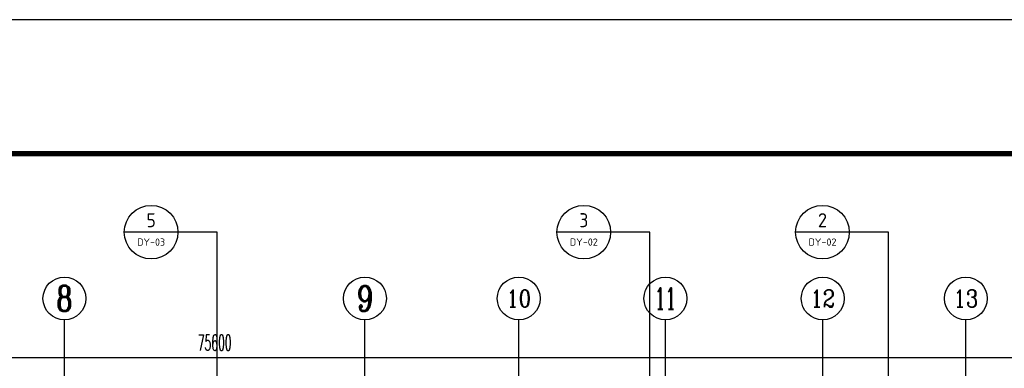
# Model space of a CAD drawing. Extents: x 1779708 to 7299578, y -1121471 to 88434.
# Tile 425 of 656: x 4607716 to 4635242, y -916198 to -906442. Entities that reach past the tile are written whole.
import ezdxf
from ezdxf.enums import TextEntityAlignment as Align

# ---------------------------------------------------------------- set-up
doc = ezdxf.new("R2010")
doc.units = 0
doc.header["$LTSCALE"] = 1000
doc.header["$MEASUREMENT"] = 0
doc.layers.get('0').update_dxf_attribs({"linetype": 'CONTINUOUS'})
doc.layers.get('Defpoints').update_dxf_attribs({"linetype": 'CONTINUOUS'})
for name, color, linetype in [('AXIS', 3, 'CONTINUOUS'), ('AXIS_TEXT', 7, 'CONTINUOUS'), ('DIM_IDEN', 3, 'CONTINUOUS'), ('PUB_TEXT', 7, 'CONTINUOUS'), ('PUB_TITLE', 4, 'CONTINUOUS'), ('修改', 6, 'CONTINUOUS')]:
    doc.layers.add(name, color=color, linetype=linetype)
doc.styles.add('_TCH_AXIS', font='COMPLEX', dxfattribs={"bigfont": 'GBCBIG'})
doc.styles.add('_TCH_DIM_T3', font='SIMPLEX.shx', dxfattribs={"width": 0.494118, "bigfont": 'GBCBIG.shx'})
doc.styles.add('COMPLEX', font='COMPLEX')
doc.styles.get("Standard").update_dxf_attribs({"font": 'GBENOR', "bigfont": 'GBCBIG'})
doc.dimstyles.new('_TCH_ARCH&&150', dxfattribs={"dimtxt": 446.25, "dimasz": 150, "dimexe": 375, "dimexo": 450, "dimgap": 189.375, "dimtad": 1, "dimdec": 0, "dimzin": 0, "dimdsep": 46, "dimtxsty": '_TCH_DIM_T3', "dimblk": 'ARCHTICK', "dimcen": 0.09, "dimdle": 225, "dimclrt": 7, "dimazin": 2, "dimtfac": 1, "dimtdec": 0, "dimtix": 1, "dimtmove": 2, "dimatfit": 3, "dimfxl": 250, "dimtolj": 1, "dimtzin": 0, "dimarcsym": 0})

# ---------------------------------------------------------------- blocks, each defined once
blk = doc.blocks.new('A$C36B43F05')
at = {"layer": 'PUB_TITLE'}
blk.add_lwpolyline([(0, 0), (126150, 0), (126150, 178350), (0, 178350)], close=True, dxfattribs=at)
at = {"layer": 'PUB_TITLE', "const_width": 150}
blk.add_lwpolyline([(1500, 1500), (124650, 1500), (124650, 174600), (1500, 174600)], close=True, dxfattribs=at)
blk = doc.blocks.new('_AXISO')
blk.add_circle((0, 0), 0.5)
at = {"layer": 'AXIS_TEXT', "style": 'COMPLEX', "width": 1.041667}
blk.add_attdef('A', text='', height=0.56, dxfattribs=at).set_placement((-0.25, -0.28), (0.25, -0.28), align=Align.FIT)
blk = doc.blocks.new('_ArchTick')
at = {"color": 0, "linetype": 'ByBlock', "const_width": 0.4}
blk.add_lwpolyline([(-0.5, -0.5), (0.5, 0.5)], dxfattribs=at)
blk = doc.blocks.new('*D6806')
at = {"layer": 'AXIS', "color": 0, "lineweight": -2, "transparency": 16777216}
for p, q in [((9200, 149650), (9200, 154525)), ((84800, 149650), (84800, 154525)), ((8975, 154150), (85025, 154150))]:
    blk.add_line(p, q, dxfattribs=at)
at = {"layer": 'Defpoints', "color": 0, "transparency": 16777216}
for p in [(84800, 154150), (9200, 149200), (84800, 149200)]:
    blk.add_point(p, dxfattribs=at)
at = {"layer": 'AXIS', "color": 0, "lineweight": -2, "transparency": 16777216, "xscale": 150, "yscale": 150, "zscale": 150, "rotation": 180}
blk.add_blockref('_ArchTick', (9200, 154150), dxfattribs=at)
at = {"layer": 'AXIS', "color": 0, "lineweight": -2, "transparency": 16777216, "xscale": 150, "yscale": 150, "zscale": 150}
blk.add_blockref('_ArchTick', (84800, 154150), dxfattribs=at)
at = {"layer": 'AXIS', "color": 7, "transparency": 16777216, "insert": (47000, 154563), "char_height": 446.2, "attachment_point": 5, "style": '_TCH_DIM_T3'}
blk.add_mtext('\\A1;75600', dxfattribs=at)
blk = doc.blocks.new('A$C159220C3')
at = {"layer": 'AXIS'}
for p, q in [((42800, 149200), (42800, 155200)), ((51200, 149200), (51200, 155200)), ((55500, 149200), (55500, 155200)), ((59600, 149200), (59600, 155200)), ((64000, 149200), (64000, 155200)), ((68000, 149200), (68000, 155200))]:
    blk.add_line(p, q, dxfattribs=at)
ref = blk.add_blockref('_AXISO', (42800, 155800), dxfattribs=dict(at, xscale=1200, yscale=1200, zscale=1200))
ref.add_attrib('A', '8', dxfattribs={"layer": 'AXIS_TEXT', "height": 698.9, "style": '_TCH_AXIS'}).set_placement((42567, 155450.5), (43033, 155450.5), align=Align.FIT)
ref = blk.add_blockref('_AXISO', (51200, 155800), dxfattribs=dict(at, xscale=1200, yscale=1200, zscale=1200))
ref.add_attrib('A', '9', dxfattribs={"layer": 'AXIS_TEXT', "height": 714.2, "style": '_TCH_AXIS', "width": 0.928571}).set_placement((50978.9, 155442.9), (51421.1, 155442.9), align=Align.FIT)
ref = blk.add_blockref('_AXISO', (55500, 155800), dxfattribs=dict(at, xscale=1200, yscale=1200, zscale=1200))
ref.add_attrib('A', '10', dxfattribs={"layer": 'AXIS_TEXT', "height": 481.71, "style": '_TCH_AXIS', "width": 1.034483}).set_placement((55155.9, 155559.1), (55844.1, 155559.1), align=Align.FIT)
ref = blk.add_blockref('_AXISO', (59600, 155800), dxfattribs=dict(at, xscale=1200, yscale=1200, zscale=1200))
ref.add_attrib('A', '11', dxfattribs={"layer": 'AXIS_TEXT', "height": 593.97, "style": '_TCH_AXIS', "width": 0.875}).set_placement((59303, 155503), (59897, 155503), align=Align.FIT)
ref = blk.add_blockref('_AXISO', (64000, 155800), dxfattribs=dict(at, xscale=1200, yscale=1200, zscale=1200))
ref.add_attrib('A', '12', dxfattribs={"layer": 'AXIS_TEXT', "height": 481.71, "style": '_TCH_AXIS', "width": 1.034483}).set_placement((63655.9, 155559.1), (64344.1, 155559.1), align=Align.FIT)
ref = blk.add_blockref('_AXISO', (68000, 155800), dxfattribs=dict(at, xscale=1200, yscale=1200, zscale=1200))
ref.add_attrib('A', '13', dxfattribs={"layer": 'AXIS_TEXT', "height": 481.71, "style": '_TCH_AXIS', "width": 1.034483}).set_placement((67655.9, 155559.1), (68344.1, 155559.1), align=Align.FIT)
dim = blk.add_aligned_dim(p1=(9200, 149200), p2=(84800, 149200), distance=4950, dimstyle='_TCH_ARCH&&150', dxfattribs=at)
dim.commit()
dim.dimension.update_dxf_attribs({"geometry": '*D6806', "text_midpoint": (47000, 154562.5)})

msp = doc.modelspace()

# ---------------------------------------------------------------- linework, layer by layer
at = {"layer": 'DIM_IDEN'}
for p, q in [((4612140.9, -912388.6), (4610640.9, -912388.6)), ((4613238.5, -912388.6), (4612140.9, -912388.6)), ((4613238.5, -923198.5), (4613238.5, -912388.6)), ((4624236.9, -912388.6), (4622736.9, -912388.6)), ((4625334.5, -912388.6), (4624236.9, -912388.6)), ((4625334.5, -923198.5), (4625334.5, -912388.6)), ((4630908.4, -912388.6), (4629408.4, -912388.6)), ((4632006, -912388.6), (4630908.4, -912388.6)), ((4632006, -923198.5), (4632006, -912388.6))]:
    msp.add_line(p, q, dxfattribs=at)
for centre in [(4611390.9, -912388.6), (4623486.9, -912388.6), (4630158.4, -912388.6)]:
    msp.add_circle(centre, 750, dxfattribs=at)

# ---------------------------------------------------------------- block references
at = {"layer": '修改'}
for name, p in [('A$C36B43F05', (4552534.8, -1084792.1)), ('A$C159220C3', (4566167.1, -1070043.3))]:
    msp.add_blockref(name, p, dxfattribs=at)

# ---------------------------------------------------------------- texts
at = {"layer": 'PUB_TEXT', "color": 7}
for s, height, width, p, p2 in [('5', 391.8, 0.996601, (4611261.5, -912249.8), (4611520.4, -912249.8)), ('3', 392.8, 0.978638, (4623361, -912250), (4623612.7, -912250)), ('2', 391.9, 0.995924, (4630029.1, -912249.8), (4630287.6, -912249.8)), ('DY-03', 201.97, 1.022865, (4610999.6, -912765.7), (4611782.3, -912765.7)), ('DY-02', 201.87, 1.026321, (4623095.5, -912765.6), (4623878.3, -912765.6)), ('DY-02', 201.87, 1.026321, (4629767, -912765.6), (4630549.8, -912765.6))]:
    msp.add_text(s, height=height, dxfattribs=dict(at, width=width)).set_placement(p, p2, align=Align.FIT)

doc.saveas('drawing.dxf')
